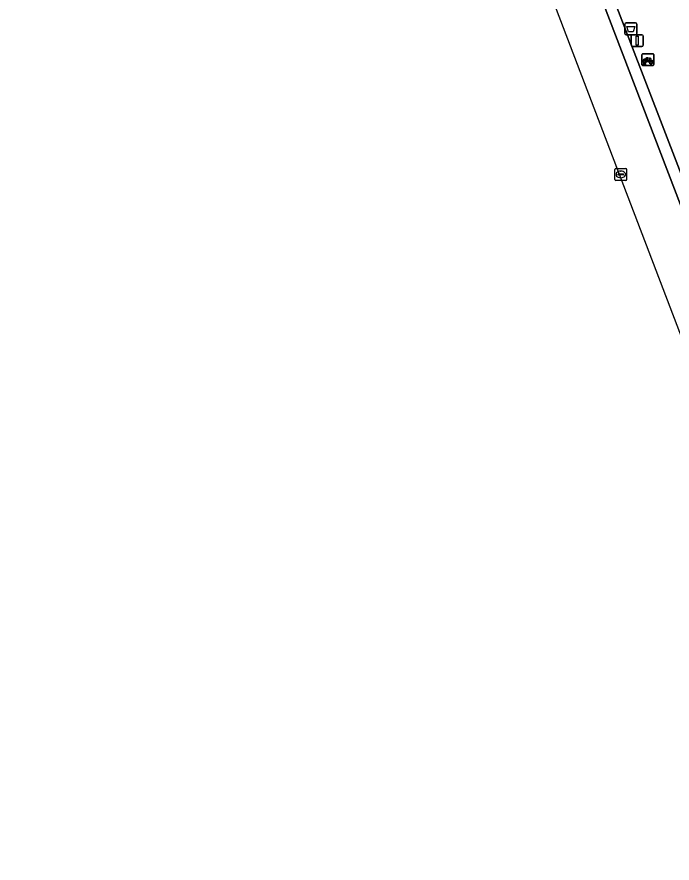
# Model space of a CAD drawing. Extents: x 160856 to 161310, y 384024 to 384878.
# Drawn here: x 160889.1 to 160944.6, y 384562.9 to 384634.5 of the extents above; entities that cross this region are included whole.
import ezdxf

# ---------------------------------------------------------------- set-up
doc = ezdxf.new("R2010")
doc.units = 0
for name, color, linetype in [('IMGEO_Afvalbak', 7, 'Continuous'), ('IMGEO_Fietsenrek', 7, 'Continuous'), ('IMGEO_Fietspad_gesloten', 7, 'Continuous'), ('IMGEO_Fietspad_open', 7, 'Continuous'), ('IMGEO_Lichtmast', 7, 'Continuous'), ('IMGEO_Rioolput', 7, 'Continuous'), ('IMGEO_Voetpad_open', 7, 'Continuous')]:
    doc.layers.add(name, color=color, linetype=linetype)

msp = doc.modelspace()

# ---------------------------------------------------------------- linework, layer by layer
at = {"layer": 'IMGEO_Afvalbak'}
for p, q in [((160940.576, 384633.043), (160940.576, 384633.843)), ((160940.576, 384633.843), (160940.576, 384633.043)), ((160940.676, 384633.943), (160941.466, 384633.943)), ((160941.466, 384633.943), (160940.676, 384633.943)), ((160941.566, 384633.843), (160941.566, 384633.043)), ((160941.566, 384633.043), (160941.566, 384633.843)), ((160941.466, 384632.943), (160940.676, 384632.943)), ((160940.676, 384632.943), (160941.466, 384632.943))]:
    msp.add_line(p, q, dxfattribs=at)
msp.add_lwpolyline([(160940.719, 384633.657), (160941.423, 384633.657), (160941.274, 384633.187), (160940.868, 384633.187), (160940.719, 384633.657)], dxfattribs=at)
for centre, start, end in [((160940.676, 384633.843), 90, 180), ((160940.676, 384633.843), 90, 180), ((160941.466, 384633.843), 0, 90), ((160941.466, 384633.843), 360, 90), ((160940.676, 384633.043), 180, 270), ((160940.676, 384633.043), 180, 270), ((160941.466, 384633.043), 270, 0), ((160941.466, 384633.043), 270, 0)]:
    msp.add_arc(centre, 0.1, start, end, dxfattribs=at)
at = {"layer": 'IMGEO_Fietsenrek'}
for p, q in [((160942.008, 384630.416), (160942.008, 384631.257)), ((160942.008, 384631.257), (160942.008, 384630.416)), ((160942.083, 384631.341), (160942.924, 384631.341)), ((160942.924, 384631.341), (160942.083, 384631.341)), ((160943.008, 384631.266), (160943.008, 384630.425)), ((160943.008, 384630.425), (160943.008, 384631.266)), ((160942.135, 384630.425), (160942.174, 384630.585)), ((160942.204, 384630.573), (160942.169, 384630.425)), ((160942.246, 384630.597), (160942.245, 384630.601)), ((160942.287, 384630.425), (160942.253, 384630.567)), ((160942.277, 384630.608), (160942.278, 384630.601)), ((160942.285, 384630.571), (160942.32, 384630.425)), ((160942.695, 384630.89), (160942.731, 384630.795)), ((160942.933, 384630.341), (160942.092, 384630.341)), ((160942.092, 384630.341), (160942.933, 384630.341)), ((160942.169, 384630.425), (160942.135, 384630.425)), ((160942.32, 384630.425), (160942.287, 384630.425))]:
    msp.add_line(p, q, dxfattribs=at)
for points in [[(160942.342, 384630.815), (160942.29, 384630.725), (160942.25, 384630.7), (160942.251, 384630.747), (160942.306, 384630.841)], [(160942.321, 384630.867), (160942.416, 384631.031), (160942.502, 384631.017), (160942.504, 384631.008), (160942.448, 384630.997), (160942.421, 384630.952), (160942.677, 384630.911)], [(160942.617, 384630.623), (160942.567, 384630.623), (160942.376, 384630.874), (160942.357, 384630.842)], [(160942.664, 384630.886), (160942.407, 384630.927), (160942.39, 384630.898), (160942.557, 384630.678), (160942.664, 384630.886)], [(160942.712, 384630.788), (160942.682, 384630.865), (160942.573, 384630.647), (160942.616, 384630.647)], [(160942.646, 384630.647), (160942.766, 384630.646), (160942.722, 384630.76)], [(160942.742, 384630.767), (160942.797, 384630.622), (160942.647, 384630.622)], [(160942.677, 384630.911), (160942.702, 384630.96), (160942.696, 384630.964), (160942.673, 384630.968), (160942.661, 384630.975), (160942.66, 384630.978), (160942.662, 384630.983), (160942.757, 384630.968), (160942.759, 384630.958), (160942.749, 384630.945), (160942.737, 384630.939), (160942.723, 384630.945), (160942.695, 384630.89)]]:
    msp.add_lwpolyline(points, dxfattribs=at)
for centre, radius, start, end in [((160942.086, 384631.263), 0.0779, 92.4484, 184.28452), ((160942.086, 384631.263), 0.0779, 92.4484, 184.28452), ((160942.93, 384631.263), 0.0779, 2.4484, 94.28452), ((160942.93, 384631.263), 0.0779, 2.4484, 94.28452), ((160942.248, 384630.726), 0.159, 62.67661, 242.13685), ((160942.248, 384630.726), 0.129, 63.31916, 238.90302), ((160942.228, 384630.597), 0.0499, 12.8025, 158.69338), ((160942.248, 384630.726), 0.159, 253.99666, 271.78671), ((160942.228, 384630.597), 0.0174, 12.8025, 163.45023), ((160942.248, 384630.726), 0.129, 253.41502, 269.02044), ((160942.248, 384630.726), 0.129, 283.60429, 43.43025), ((160942.248, 384630.726), 0.159, 283.5766, 46.60424), ((160942.775, 384630.642), 0.159, 113.3408, 178.32165), ((160942.775, 384630.642), 0.159, 187.0065, 105.77075), ((160942.775, 384630.642), 0.129, 113.92302, 177.95563), ((160942.775, 384630.642), 0.129, 188.67146, 104.58832), ((160942.086, 384630.419), 0.0779, 182.4484, 274.28452), ((160942.086, 384630.419), 0.0779, 182.4484, 274.28452), ((160942.93, 384630.419), 0.0779, 272.4484, 4.28452), ((160942.93, 384630.419), 0.0779, 272.4484, 4.28452)]:
    msp.add_arc(centre, radius, start, end, dxfattribs=at)
at = {"layer": 'IMGEO_Fietspad_gesloten'}
msp.add_lwpolyline([(160952.428, 384599.868), (160937.604, 384638.593), (160892.484, 384755.839), (160890.883, 384755.238), (160892.527, 384749.494), (160889.824, 384754.841), (160889.132, 384754.582), (160951.015, 384592.51), (160969.346, 384573.161), (160977.866, 384562.895)], dxfattribs=at)
at = {"layer": 'IMGEO_Fietspad_open'}
for points in [[(160921.747, 384682.423), (160893.385, 384756.183), (160892.484, 384755.839), (160937.604, 384638.593), (160952.428, 384599.868)], [(160953.42, 384600.161), (160938.279, 384639.478), (160931.483, 384657.104), (160921.747, 384682.423)]]:
    msp.add_lwpolyline(points, dxfattribs=at)
at = {"layer": 'IMGEO_Lichtmast'}
for p, q in [((160941.113, 384632.052), (160941.113, 384632.852)), ((160941.113, 384632.852), (160941.113, 384632.052)), ((160941.213, 384632.952), (160942.003, 384632.952)), ((160942.003, 384632.952), (160941.213, 384632.952)), ((160942.103, 384632.852), (160942.103, 384632.052)), ((160942.103, 384632.052), (160942.103, 384632.852)), ((160942.003, 384631.952), (160941.213, 384631.952)), ((160941.213, 384631.952), (160942.003, 384631.952))]:
    msp.add_line(p, q, dxfattribs=at)
msp.add_lwpolyline([(160941.533, 384632.827), (160941.683, 384632.827), (160941.683, 384632.077), (160941.533, 384632.077), (160941.533, 384632.827)], dxfattribs=at)
for centre, start, end in [((160941.213, 384632.852), 90, 180), ((160941.213, 384632.852), 90, 180), ((160942.003, 384632.852), 0, 90), ((160942.003, 384632.852), 360, 90), ((160941.213, 384632.052), 180, 270), ((160941.213, 384632.052), 180, 270), ((160942.003, 384632.052), 270, 0), ((160942.003, 384632.052), 270, 0)]:
    msp.add_arc(centre, 0.1, start, end, dxfattribs=at)
at = {"layer": 'IMGEO_Rioolput'}
for p, q in [((160939.717, 384620.708), (160939.717, 384621.56)), ((160939.792, 384621.634), (160940.644, 384621.634)), ((160940.019, 384621.177), (160940.417, 384621.177)), ((160940.205, 384621.414), (160940.23, 384621.414)), ((160940.718, 384621.56), (160940.718, 384620.708)), ((160940.644, 384620.634), (160939.792, 384620.634)), ((160939.976, 384621.128), (160939.976, 384621.14)), ((160940.414, 384621.091), (160940.016, 384621.091)), ((160940.228, 384620.854), (160940.203, 384620.854)), ((160940.46, 384621.14), (160940.46, 384621.128))]:
    msp.add_line(p, q, dxfattribs=at)
for points in [[(160939.717, 384620.708), (160939.717, 384621.56)], [(160939.792, 384621.634), (160940.644, 384621.634)], [(160940.718, 384621.56), (160940.718, 384620.708)], [(160940.644, 384620.634), (160939.792, 384620.634)]]:
    msp.add_lwpolyline(points, dxfattribs=at)
for centre, radius, start, end in [((160939.794, 384621.558), 0.0765, 91.55205, 178.44795), ((160939.794, 384621.558), 0.0765, 91.55205, 178.44795), ((160940.016, 384621.137), 0.0403, 85.87752, 175.75265), ((160940.421, 384621.139), 0.0386, 1.73085, 96.63898), ((160940.642, 384621.558), 0.0765, 1.55205, 88.44795), ((160940.642, 384621.558), 0.0765, 1.55205, 88.44795), ((160939.794, 384620.71), 0.0765, 181.55205, 268.44795), ((160939.794, 384620.71), 0.0765, 181.55205, 268.44795), ((160940.013, 384621.127), 0.0366, 178.93798, 274.71019), ((160940.417, 384621.134), 0.043, 264.86636, 352.45326), ((160940.642, 384620.71), 0.0765, 271.55205, 358.44795), ((160940.642, 384620.71), 0.0765, 271.55205, 358.44795)]:
    msp.add_arc(centre, radius, start, end, dxfattribs=at)
for centre, major_axis, ratio, start_param, end_param in [((160940.204, 384621.134), (-0.387, 0.002), 0.722429, 4.712389, 7.853982), ((160940.229, 384621.134), (-0.39, 0.002), 0.717154, 1.570796, 4.712389)]:
    msp.add_ellipse(centre, major_axis=major_axis, ratio=ratio, start_param=start_param, end_param=end_param, dxfattribs=at)
at = {"layer": 'IMGEO_Voetpad_open'}
msp.add_lwpolyline([(160929.276, 384674.544), (160928.927, 384675.368), (160928.003, 384677.547), (160926.724, 384680.788), (160925.586, 384683.954), (160921.747, 384682.423), (160931.483, 384657.104), (160933.049, 384657.72), (160939.775, 384640.046), (160938.279, 384639.478), (160953.42, 384600.161)], dxfattribs=at)

doc.saveas('drawing.dxf')
